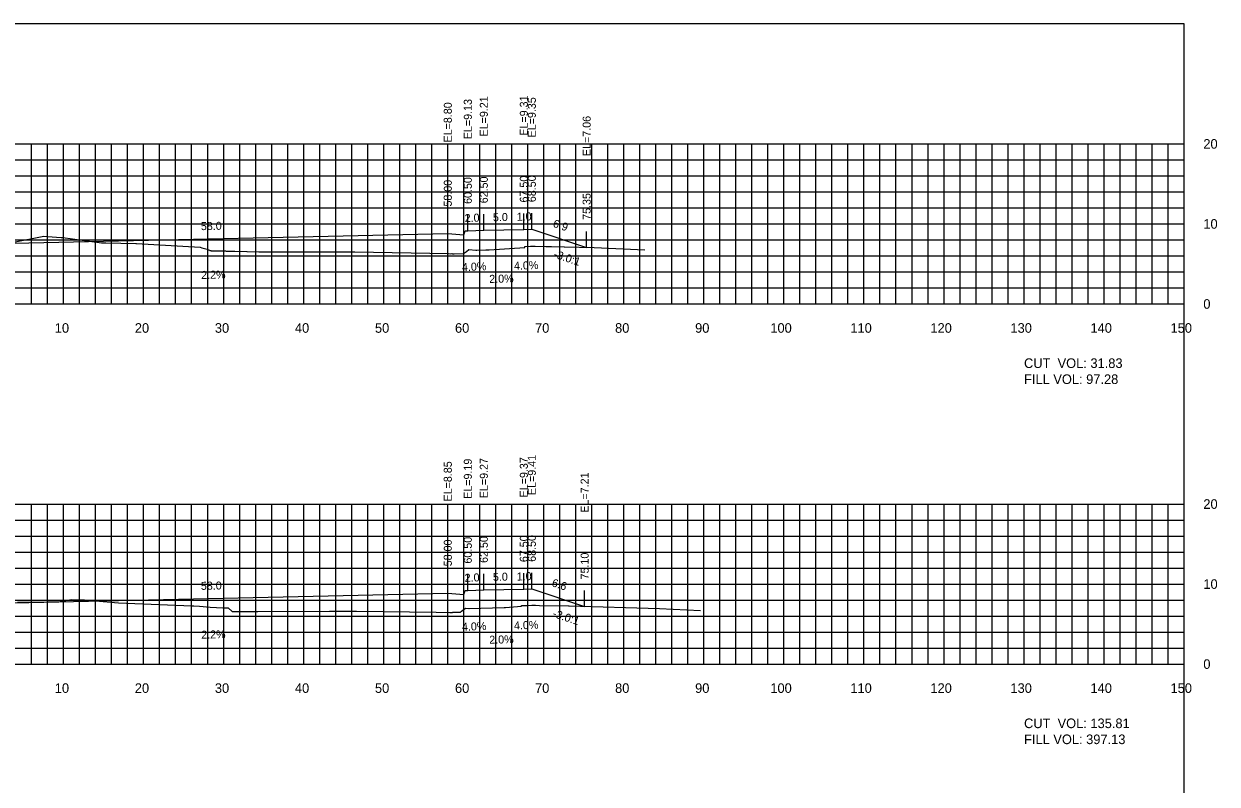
# Model space of a CAD drawing. Extents: x 1797419 to 1809236, y 248759 to 251512.
# Drawn here: x 1806376 to 1806525.1, y 250949.9 to 251044.9 of the extents above; entities that cross this region are included whole.
import ezdxf

# ---------------------------------------------------------------- set-up
doc = ezdxf.new("R2010")
doc.units = 0
for name, color, linetype in [('10', 7, 'Continuous'), ('3', 7, 'Continuous'), ('31', 7, 'Continuous'), ('4', 7, 'Continuous'), ('60', 7, 'Continuous'), ('ANNO-TXT', 7, 'Continuous'), ('CL-CNST', 7, 'Continuous'), ('Level 62', 7, 'Continuous'), ('M-ROADS', 7, 'Continuous')]:
    doc.layers.add(name, color=color, linetype=linetype)

msp = doc.modelspace()

# ---------------------------------------------------------------- linework, layer by layer
for p, q in [((1806431.5, 251019.02), (1806431.5, 251021.02)), ((1806433.5, 251019.1), (1806433.5, 251021.1)), ((1806438.5, 251019.2), (1806438.5, 251021.2)), ((1806439.5, 251019.24), (1806439.5, 251021.24)), ((1806429, 251018.69), (1806429, 251020.69)), ((1806446.35, 251016.95), (1806446.35, 251018.95)), ((1806439.5, 250974.3), (1806439.5, 250976.3)), ((1806429, 250973.74), (1806429, 250975.74)), ((1806431.5, 250974.08), (1806431.5, 250976.08)), ((1806433.5, 250974.16), (1806433.5, 250976.16)), ((1806438.5, 250974.26), (1806438.5, 250976.26)), ((1806446.1, 250972.1), (1806446.1, 250974.1))]:
    msp.add_line(p, q)
msp.add_lwpolyline([(1806221, 250854.89), (1806521, 250854.89), (1806521, 251044.89), (1806221, 251044.89)], close=True)
at = {"layer": '60'}
for p, q in [((1806521, 251009.89), (1806521, 251029.89)), ((1806521.06, 251029.89), (1806521, 251029.89)), ((1806521.06, 251019.89), (1806521, 251019.89)), ((1806221, 251009.89), (1806521, 251009.89)), ((1806381, 251009.83), (1806381, 251009.89)), ((1806391, 251009.83), (1806391, 251009.89)), ((1806401, 251009.83), (1806401, 251009.89)), ((1806411, 251009.83), (1806411, 251009.89)), ((1806421, 251009.83), (1806421, 251009.89)), ((1806431, 251009.83), (1806431, 251009.89)), ((1806441, 251009.83), (1806441, 251009.89)), ((1806451, 251009.83), (1806451, 251009.89)), ((1806461, 251009.83), (1806461, 251009.89)), ((1806471, 251009.83), (1806471, 251009.89)), ((1806481, 251009.83), (1806481, 251009.89)), ((1806491, 251009.83), (1806491, 251009.89)), ((1806501, 251009.83), (1806501, 251009.89)), ((1806511, 251009.83), (1806511, 251009.89)), ((1806521, 251009.83), (1806521, 251009.89)), ((1806521.06, 251009.89), (1806521, 251009.89)), ((1806521, 250964.89), (1806521, 250984.89)), ((1806521.06, 250984.89), (1806521, 250984.89)), ((1806521.06, 250974.89), (1806521, 250974.89)), ((1806221, 250964.89), (1806521, 250964.89)), ((1806381, 250964.83), (1806381, 250964.89)), ((1806391, 250964.83), (1806391, 250964.89)), ((1806401, 250964.83), (1806401, 250964.89)), ((1806411, 250964.83), (1806411, 250964.89)), ((1806421, 250964.83), (1806421, 250964.89)), ((1806431, 250964.83), (1806431, 250964.89)), ((1806441, 250964.83), (1806441, 250964.89)), ((1806451, 250964.83), (1806451, 250964.89)), ((1806461, 250964.83), (1806461, 250964.89)), ((1806471, 250964.83), (1806471, 250964.89)), ((1806481, 250964.83), (1806481, 250964.89)), ((1806491, 250964.83), (1806491, 250964.89)), ((1806501, 250964.83), (1806501, 250964.89)), ((1806511, 250964.83), (1806511, 250964.89)), ((1806521, 250964.83), (1806521, 250964.89)), ((1806521.06, 250964.89), (1806521, 250964.89))]:
    msp.add_line(p, q, dxfattribs=at)
at = {"layer": 'CL-CNST'}
for points in [[(1806299.3, 251017.75), (1806302.5, 251016.69), (1806303.5, 251016.65), (1806308.5, 251016.55), (1806310.5, 251016.47), (1806310.83, 251016.47), (1806311, 251015.97), (1806313, 251016.13), (1806371, 251017.41), (1806429, 251018.69), (1806431, 251018.52), (1806431.17, 251019.02), (1806431.5, 251019.02), (1806433.5, 251019.1), (1806438.5, 251019.2), (1806439.5, 251019.24), (1806446.35, 251016.95)], [(1806298.42, 250973.1), (1806302.5, 250971.74), (1806303.5, 250971.7), (1806308.5, 250971.6), (1806310.5, 250971.52), (1806310.83, 250971.52), (1806311, 250971.02), (1806313, 250971.19), (1806371, 250972.47), (1806429, 250973.74), (1806431, 250973.58), (1806431.17, 250974.08), (1806431.5, 250974.08), (1806433.5, 250974.16), (1806438.5, 250974.26), (1806439.5, 250974.3), (1806446.1, 250972.1)]]:
    msp.add_lwpolyline(points, dxfattribs=at)
at = {"layer": 'Level 62'}
for p, q in [((1806221, 251029.89), (1806521, 251029.89)), ((1806377, 251009.89), (1806377, 251029.89)), ((1806379, 251009.89), (1806379, 251029.89)), ((1806381, 251009.89), (1806381, 251029.89)), ((1806383, 251009.89), (1806383, 251029.89)), ((1806385, 251009.89), (1806385, 251029.89)), ((1806387, 251009.89), (1806387, 251029.89)), ((1806389, 251009.89), (1806389, 251029.89)), ((1806391, 251009.89), (1806391, 251029.89)), ((1806393, 251009.89), (1806393, 251029.89)), ((1806395, 251009.89), (1806395, 251029.89)), ((1806397, 251009.89), (1806397, 251029.89)), ((1806399, 251009.89), (1806399, 251029.89)), ((1806401, 251009.89), (1806401, 251029.89)), ((1806403, 251009.89), (1806403, 251029.89)), ((1806405, 251009.89), (1806405, 251029.89)), ((1806407, 251009.89), (1806407, 251029.89)), ((1806409, 251009.89), (1806409, 251029.89)), ((1806411, 251009.89), (1806411, 251029.89)), ((1806413, 251009.89), (1806413, 251029.89)), ((1806415, 251009.89), (1806415, 251029.89)), ((1806417, 251009.89), (1806417, 251029.89)), ((1806419, 251009.89), (1806419, 251029.89)), ((1806421, 251009.89), (1806421, 251029.89)), ((1806423, 251009.89), (1806423, 251029.89)), ((1806425, 251009.89), (1806425, 251029.89)), ((1806427, 251009.89), (1806427, 251029.89)), ((1806429, 251009.89), (1806429, 251029.89)), ((1806431, 251009.89), (1806431, 251029.89)), ((1806433, 251009.89), (1806433, 251029.89)), ((1806435, 251009.89), (1806435, 251029.89)), ((1806437, 251009.89), (1806437, 251029.89)), ((1806439, 251009.89), (1806439, 251029.89)), ((1806441, 251009.89), (1806441, 251029.89)), ((1806443, 251009.89), (1806443, 251029.89)), ((1806445, 251009.89), (1806445, 251029.89)), ((1806447, 251009.89), (1806447, 251029.89)), ((1806449, 251009.89), (1806449, 251029.89)), ((1806451, 251009.89), (1806451, 251029.89)), ((1806453, 251009.89), (1806453, 251029.89)), ((1806455, 251009.89), (1806455, 251029.89)), ((1806457, 251009.89), (1806457, 251029.89)), ((1806459, 251009.89), (1806459, 251029.89)), ((1806461, 251009.89), (1806461, 251029.89)), ((1806463, 251009.89), (1806463, 251029.89)), ((1806465, 251009.89), (1806465, 251029.89)), ((1806467, 251009.89), (1806467, 251029.89)), ((1806469, 251009.89), (1806469, 251029.89)), ((1806471, 251009.89), (1806471, 251029.89)), ((1806473, 251009.89), (1806473, 251029.89)), ((1806475, 251009.89), (1806475, 251029.89)), ((1806477, 251009.89), (1806477, 251029.89)), ((1806479, 251009.89), (1806479, 251029.89)), ((1806481, 251009.89), (1806481, 251029.89)), ((1806483, 251009.89), (1806483, 251029.89)), ((1806485, 251009.89), (1806485, 251029.89)), ((1806487, 251009.89), (1806487, 251029.89)), ((1806489, 251009.89), (1806489, 251029.89)), ((1806491, 251009.89), (1806491, 251029.89)), ((1806493, 251009.89), (1806493, 251029.89)), ((1806495, 251009.89), (1806495, 251029.89)), ((1806497, 251009.89), (1806497, 251029.89)), ((1806499, 251009.89), (1806499, 251029.89)), ((1806501, 251009.89), (1806501, 251029.89)), ((1806503, 251009.89), (1806503, 251029.89)), ((1806505, 251009.89), (1806505, 251029.89)), ((1806507, 251009.89), (1806507, 251029.89)), ((1806509, 251009.89), (1806509, 251029.89)), ((1806511, 251009.89), (1806511, 251029.89)), ((1806513, 251009.89), (1806513, 251029.89)), ((1806515, 251009.89), (1806515, 251029.89)), ((1806517, 251009.89), (1806517, 251029.89)), ((1806519, 251009.89), (1806519, 251029.89)), ((1806521, 251009.89), (1806521, 251029.89)), ((1806221, 251027.89), (1806521, 251027.89)), ((1806221, 251025.89), (1806521, 251025.89)), ((1806221, 251023.89), (1806521, 251023.89)), ((1806221, 251021.89), (1806521, 251021.89)), ((1806221, 251019.89), (1806521, 251019.89)), ((1806221, 251017.89), (1806521, 251017.89)), ((1806221, 251015.89), (1806521, 251015.89)), ((1806221, 251013.89), (1806521, 251013.89)), ((1806221, 251011.89), (1806521, 251011.89)), ((1806221, 251009.89), (1806521, 251009.89)), ((1806221, 250984.89), (1806521, 250984.89)), ((1806377, 250964.89), (1806377, 250984.89)), ((1806379, 250964.89), (1806379, 250984.89)), ((1806381, 250964.89), (1806381, 250984.89)), ((1806383, 250964.89), (1806383, 250984.89)), ((1806385, 250964.89), (1806385, 250984.89)), ((1806387, 250964.89), (1806387, 250984.89)), ((1806389, 250964.89), (1806389, 250984.89)), ((1806391, 250964.89), (1806391, 250984.89)), ((1806393, 250964.89), (1806393, 250984.89)), ((1806395, 250964.89), (1806395, 250984.89)), ((1806397, 250964.89), (1806397, 250984.89)), ((1806399, 250964.89), (1806399, 250984.89)), ((1806401, 250964.89), (1806401, 250984.89)), ((1806403, 250964.89), (1806403, 250984.89)), ((1806405, 250964.89), (1806405, 250984.89)), ((1806407, 250964.89), (1806407, 250984.89)), ((1806409, 250964.89), (1806409, 250984.89)), ((1806411, 250964.89), (1806411, 250984.89)), ((1806413, 250964.89), (1806413, 250984.89)), ((1806415, 250964.89), (1806415, 250984.89)), ((1806417, 250964.89), (1806417, 250984.89)), ((1806419, 250964.89), (1806419, 250984.89)), ((1806421, 250964.89), (1806421, 250984.89)), ((1806423, 250964.89), (1806423, 250984.89)), ((1806425, 250964.89), (1806425, 250984.89)), ((1806427, 250964.89), (1806427, 250984.89)), ((1806429, 250964.89), (1806429, 250984.89)), ((1806431, 250964.89), (1806431, 250984.89)), ((1806433, 250964.89), (1806433, 250984.89)), ((1806435, 250964.89), (1806435, 250984.89)), ((1806437, 250964.89), (1806437, 250984.89)), ((1806439, 250964.89), (1806439, 250984.89)), ((1806441, 250964.89), (1806441, 250984.89)), ((1806443, 250964.89), (1806443, 250984.89)), ((1806445, 250964.89), (1806445, 250984.89)), ((1806447, 250964.89), (1806447, 250984.89)), ((1806449, 250964.89), (1806449, 250984.89)), ((1806451, 250964.89), (1806451, 250984.89)), ((1806453, 250964.89), (1806453, 250984.89)), ((1806455, 250964.89), (1806455, 250984.89)), ((1806457, 250964.89), (1806457, 250984.89)), ((1806459, 250964.89), (1806459, 250984.89)), ((1806461, 250964.89), (1806461, 250984.89)), ((1806463, 250964.89), (1806463, 250984.89)), ((1806465, 250964.89), (1806465, 250984.89)), ((1806467, 250964.89), (1806467, 250984.89)), ((1806469, 250964.89), (1806469, 250984.89)), ((1806471, 250964.89), (1806471, 250984.89)), ((1806473, 250964.89), (1806473, 250984.89)), ((1806475, 250964.89), (1806475, 250984.89)), ((1806477, 250964.89), (1806477, 250984.89)), ((1806479, 250964.89), (1806479, 250984.89)), ((1806481, 250964.89), (1806481, 250984.89)), ((1806483, 250964.89), (1806483, 250984.89)), ((1806485, 250964.89), (1806485, 250984.89)), ((1806487, 250964.89), (1806487, 250984.89)), ((1806489, 250964.89), (1806489, 250984.89)), ((1806491, 250964.89), (1806491, 250984.89)), ((1806493, 250964.89), (1806493, 250984.89)), ((1806495, 250964.89), (1806495, 250984.89)), ((1806497, 250964.89), (1806497, 250984.89)), ((1806499, 250964.89), (1806499, 250984.89)), ((1806501, 250964.89), (1806501, 250984.89)), ((1806503, 250964.89), (1806503, 250984.89)), ((1806505, 250964.89), (1806505, 250984.89)), ((1806507, 250964.89), (1806507, 250984.89)), ((1806509, 250964.89), (1806509, 250984.89)), ((1806511, 250964.89), (1806511, 250984.89)), ((1806513, 250964.89), (1806513, 250984.89)), ((1806515, 250964.89), (1806515, 250984.89)), ((1806517, 250964.89), (1806517, 250984.89)), ((1806519, 250964.89), (1806519, 250984.89)), ((1806521, 250964.89), (1806521, 250984.89)), ((1806221, 250982.89), (1806521, 250982.89)), ((1806221, 250980.89), (1806521, 250980.89)), ((1806221, 250978.89), (1806521, 250978.89)), ((1806221, 250976.89), (1806521, 250976.89)), ((1806221, 250974.89), (1806521, 250974.89)), ((1806221, 250972.89), (1806521, 250972.89)), ((1806221, 250970.89), (1806521, 250970.89)), ((1806221, 250968.89), (1806521, 250968.89)), ((1806221, 250966.89), (1806521, 250966.89)), ((1806221, 250964.89), (1806521, 250964.89))]:
    msp.add_line(p, q, dxfattribs=at)
at = {"layer": 'M-ROADS'}
for points in [[(1806374.54, 251017.57), (1806378.51, 251018.35), (1806378.99, 251018.34), (1806380.71, 251018.21), (1806380.92, 251018.19), (1806385.75, 251017.52), (1806386.08, 251017.52), (1806386.27, 251017.51), (1806390.04, 251017.43), (1806390.1, 251017.43), (1806398.06, 251016.97), (1806398.26, 251016.92), (1806398.92, 251016.75), (1806398.96, 251016.73), (1806399.04, 251016.7), (1806399.12, 251016.66), (1806399.21, 251016.62), (1806399.28, 251016.59), (1806399.3, 251016.58), (1806399.39, 251016.55), (1806399.43, 251016.54), (1806400.34, 251016.52), (1806400.42, 251016.53), (1806400.52, 251016.52), (1806400.76, 251016.51), (1806400.78, 251016.51), (1806401.09, 251016.51), (1806401.21, 251016.51), (1806401.32, 251016.5), (1806401.57, 251016.49), (1806402.37, 251016.48), (1806402.41, 251016.48), (1806403.9, 251016.44), (1806403.92, 251016.44), (1806405.4, 251016.42), (1806407.95, 251016.4), (1806407.99, 251016.4), (1806410.02, 251016.4), (1806410.07, 251016.4), (1806414.91, 251016.4), (1806415.27, 251016.4), (1806415.83, 251016.4), (1806416.06, 251016.4), (1806417.4, 251016.39), (1806429.1, 251016.18), (1806429.4, 251016.17), (1806429.49, 251016.18), (1806429.52, 251016.18), (1806429.58, 251016.17), (1806429.66, 251016.15), (1806429.74, 251016.15), (1806429.8, 251016.17), (1806430.97, 251016.2), (1806431.32, 251016.46), (1806431.63, 251016.68), (1806432.49, 251016.6), (1806432.61, 251016.6), (1806433.75, 251016.64), (1806434.17, 251016.64), (1806438.63, 251016.94), (1806438.64, 251017.05), (1806439.35, 251017.12), (1806439.45, 251017.12), (1806439.63, 251017.12), (1806439.93, 251017.12), (1806441.25, 251017.07), (1806441.34, 251017.07), (1806441.94, 251017.07), (1806443.56, 251017.04), (1806443.58, 251017.04), (1806447.28, 251016.93), (1806453.62, 251016.65)], [(1806375.23, 250972.64), (1806378.98, 250972.66), (1806379.08, 250972.66), (1806379.36, 250972.66), (1806380.36, 250972.65), (1806381.95, 250972.96), (1806383.24, 250972.93), (1806383.54, 250972.94), (1806383.63, 250972.92), (1806387.37, 250972.57), (1806387.85, 250972.56), (1806397.03, 250972.17), (1806397.26, 250972.17), (1806397.99, 250972.12), (1806399.32, 250972.02), (1806400.9, 250971.9), (1806401.37, 250971.91), (1806401.48, 250971.92), (1806401.51, 250971.92), (1806401.53, 250971.92), (1806401.54, 250971.92), (1806401.55, 250971.92), (1806401.55, 250971.92), (1806401.56, 250971.92), (1806401.56, 250971.92), (1806402.08, 250971.46), (1806402.08, 250971.46), (1806402.08, 250971.46), (1806402.09, 250971.45), (1806402.09, 250971.45), (1806402.09, 250971.45), (1806402.09, 250971.45), (1806402.1, 250971.45), (1806402.3, 250971.45), (1806402.32, 250971.45), (1806402.33, 250971.45), (1806402.35, 250971.45), (1806402.37, 250971.45), (1806402.38, 250971.45), (1806402.44, 250971.45), (1806402.45, 250971.45), (1806402.56, 250971.45), (1806402.68, 250971.45), (1806402.89, 250971.45), (1806403.11, 250971.46), (1806405.25, 250971.48), (1806414.23, 250971.51), (1806417.25, 250971.52), (1806417.54, 250971.52), (1806417.58, 250971.52), (1806427.56, 250971.38), (1806429.25, 250971.34), (1806429.3, 250971.34), (1806429.37, 250971.34), (1806429.39, 250971.34), (1806429.47, 250971.34), (1806429.53, 250971.34), (1806429.55, 250971.34), (1806429.59, 250971.35), (1806429.64, 250971.37), (1806429.67, 250971.38), (1806429.68, 250971.37), (1806429.72, 250971.36), (1806430.57, 250971.38), (1806430.72, 250971.5), (1806431.22, 250971.86), (1806431.61, 250971.83), (1806431.67, 250971.83), (1806436.03, 250971.97), (1806436.21, 250971.97), (1806438.22, 250972.11), (1806438.23, 250972.2), (1806438.83, 250972.22), (1806438.95, 250972.22), (1806439.49, 250972.24), (1806439.6, 250972.24), (1806439.98, 250972.24), (1806440.47, 250972.22), (1806444.08, 250972.16), (1806444.15, 250972.15), (1806455.44, 250971.82), (1806460.56, 250971.59)]]:
    msp.add_lwpolyline(points, dxfattribs=at)

# ---------------------------------------------------------------- texts
for p in [(1806442.13, 251015.72), (1806442.01, 250970.82)]:
    msp.add_text('-3.0:1', height=1, rotation=341.5651).set_placement(p)
at = {"layer": '10'}
for s, p in [('10', (1806379.9, 251006.29)), ('20', (1806389.9, 251006.29)), ('30', (1806399.9, 251006.29)), ('40', (1806409.9, 251006.29)), ('50', (1806419.9, 251006.29)), ('60', (1806429.9, 251006.29)), ('70', (1806439.9, 251006.29)), ('80', (1806449.9, 251006.29)), ('90', (1806459.9, 251006.29)), ('100', (1806469.3, 251006.29)), ('110', (1806479.3, 251006.29)), ('120', (1806489.3, 251006.29)), ('130', (1806499.3, 251006.29)), ('140', (1806509.3, 251006.29)), ('150', (1806519.3, 251006.29)), ('10', (1806379.9, 250961.29)), ('20', (1806389.9, 250961.29)), ('30', (1806399.9, 250961.29)), ('40', (1806409.9, 250961.29)), ('50', (1806419.9, 250961.29)), ('60', (1806429.9, 250961.29)), ('70', (1806439.9, 250961.29)), ('80', (1806449.9, 250961.29)), ('90', (1806459.9, 250961.29)), ('100', (1806469.3, 250961.29)), ('110', (1806479.3, 250961.29)), ('120', (1806489.3, 250961.29)), ('130', (1806499.3, 250961.29)), ('140', (1806509.3, 250961.29)), ('150', (1806519.3, 250961.29))]:
    msp.add_text(s, height=1.2, dxfattribs=at).set_placement(p)
at = {"layer": '3'}
for s, p in [('EL=8.80', (1806429.5, 251030.07)), ('EL=9.13', (1806432, 251030.48)), ('EL=9.21', (1806434, 251030.82)), ('EL=9.31', (1806439, 251030.92)), ('EL=9.35', (1806440, 251030.7)), ('EL=7.06', (1806446.85, 251028.37)), ('60.50', (1806432, 251022.39)), ('62.50', (1806434, 251022.47)), ('67.50', (1806439, 251022.57)), ('68.50', (1806440, 251022.61)), ('58.00', (1806429.5, 251022.06)), ('75.35', (1806446.85, 251020.4)), ('EL=8.85', (1806429.5, 250985.21)), ('EL=9.19', (1806432, 250985.54)), ('EL=9.27', (1806434, 250985.62)), ('EL=9.37', (1806439, 250985.72)), ('EL=9.41', (1806440, 250986.01)), ('EL=7.21', (1806446.6, 250983.81)), ('62.50', (1806434, 250977.53)), ('67.50', (1806439, 250977.63)), ('68.50', (1806440, 250977.67)), ('58.00', (1806429.5, 250977.11)), ('60.50', (1806432, 250977.45)), ('75.10', (1806446.6, 250975.47))]:
    msp.add_text(s, height=1, rotation=90, dxfattribs=at).set_placement(p)
at = {"layer": '31'}
for s, p in [('20', (1806523.4, 251029.29)), ('10', (1806523.4, 251019.29)), ('0', (1806523.4, 251009.29)), ('20', (1806523.4, 250984.29)), ('10', (1806523.4, 250974.29)), ('0', (1806523.4, 250964.29))]:
    msp.add_text(s, height=1.2, dxfattribs=at).set_placement(p)
at = {"layer": '4'}
for s, rotation, p in [('2.0', 2.2906, (1806431.13, 251020.11)), ('5.0', 1.1458, (1806434.65, 251020.22)), ('1.0', 2.2906, (1806437.63, 251020.27)), ('58.0', 1.2603, (1806398.16, 251019.11)), ('6.9', 341.5651, (1806442.06, 251019.55)), ('4.0%', 2.2906, (1806430.79, 251013.99)), ('4.0%', 2.2906, (1806437.29, 251014.15)), ('2.2%', 1.2603, (1806398.2, 251013.01)), ('2.0%', 1.1458, (1806434.19, 251012.52)), ('5.0', 1.1458, (1806434.65, 250975.28)), ('1.0', 2.2906, (1806437.63, 250975.32)), ('58.0', 1.2603, (1806398.16, 250974.16)), ('2.0', 2.2906, (1806431.13, 250975.16)), ('6.6', 341.5651, (1806441.91, 250974.65)), ('2.2%', 1.2603, (1806398.2, 250968.06)), ('4.0%', 2.2906, (1806430.79, 250969.04)), ('4.0%', 2.2906, (1806437.29, 250969.2)), ('2.0%', 1.1458, (1806434.19, 250967.43))]:
    msp.add_text(s, height=1, rotation=rotation, dxfattribs=at).set_placement(p)
at = {"layer": 'ANNO-TXT'}
for s, p in [('CUT  VOL: 31.83', (1806501, 251001.89)), ('FILL VOL: 97.28', (1806501, 250999.89)), ('CUT  VOL: 135.81', (1806501, 250956.89)), ('FILL VOL: 397.13', (1806501, 250954.89))]:
    msp.add_text(s, height=1.2, dxfattribs=at).set_placement(p)

doc.saveas('drawing.dxf')
